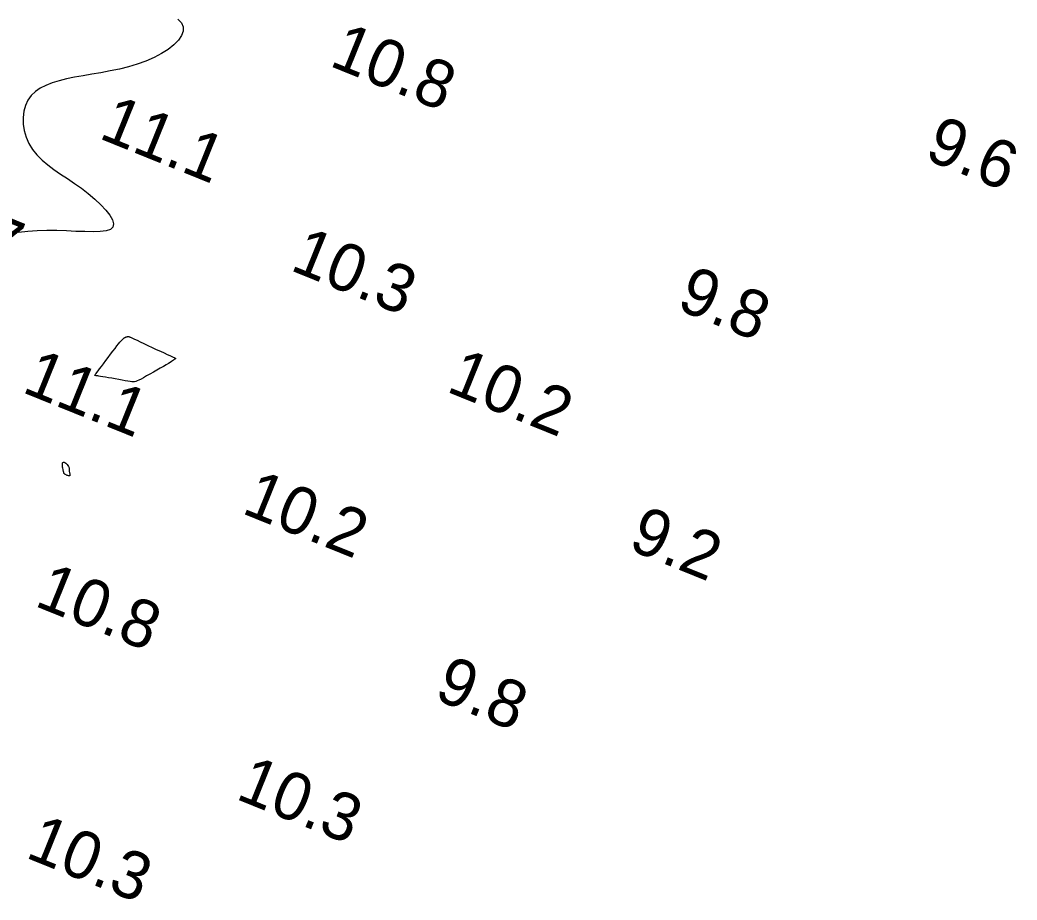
# Model space of a CAD drawing. Extents: x 3040093 to 3056816, y 408076 to 509144.
# Drawn here: x 3044313.7 to 3044418.5, y 440224.7 to 440317.3 of the extents above; entities that cross this region are included whole.
import ezdxf

# ---------------------------------------------------------------- set-up
doc = ezdxf.new("R2010")
doc.units = 0
doc.layers.add('V-CHAN-CONT-EL12-1112', color=7, linetype='Continuous')
doc.layers.add('V-TOPO-SOUN-0810', color=7, linetype='Continuous')

msp = doc.modelspace()

# ---------------------------------------------------------------- linework, layer by layer
at = {"layer": 'V-CHAN-CONT-EL12-1112'}
msp.add_lwpolyline([(3044330.28, 440317.38), (3044330.65, 440317), (3044330.84, 440316.59), (3044330.85, 440316.14), (3044330.68, 440315.66), (3044330.34, 440315.18), (3044329.87, 440314.69), (3044329.27, 440314.21), (3044328.57, 440313.76), (3044327.78, 440313.34), (3044326.93, 440312.96), (3044326.02, 440312.64), (3044325.09, 440312.37), (3044324.13, 440312.14), (3044323.16, 440311.94), (3044322.19, 440311.76), (3044321.23, 440311.6), (3044320.31, 440311.44), (3044319.42, 440311.28), (3044318.58, 440311.1), (3044317.79, 440310.91), (3044317.06, 440310.68), (3044316.4, 440310.42), (3044315.82, 440310.12), (3044315.3, 440309.77), (3044314.87, 440309.35), (3044314.52, 440308.87), (3044314.27, 440308.32), (3044314.1, 440307.7), (3044314.02, 440307.04), (3044314.03, 440306.36), (3044314.14, 440305.67), (3044314.33, 440304.98), (3044314.62, 440304.31), (3044314.99, 440303.68), (3044315.46, 440303.11), (3044316, 440302.57), (3044316.6, 440302.07), (3044317.26, 440301.58), (3044317.96, 440301.1), (3044318.68, 440300.62), (3044319.42, 440300.12), (3044320.15, 440299.6), (3044320.87, 440299.04), (3044321.56, 440298.46), (3044322.17, 440297.87), (3044322.71, 440297.3), (3044323.12, 440296.76), (3044323.41, 440296.27), (3044323.53, 440295.85), (3044323.46, 440295.51), (3044323.19, 440295.27), (3044322.73, 440295.12), (3044322.12, 440295.04), (3044321.37, 440295.02), (3044320.51, 440295.04), (3044319.57, 440295.07), (3044318.58, 440295.12), (3044317.56, 440295.15), (3044316.52, 440295.16), (3044315.5, 440295.14), (3044314.5, 440295.07), (3044313.52, 440294.96)], dxfattribs=at)
for points in [[(3044321.55, 440279.94), (3044321.56, 440279.96), (3044321.59, 440279.99), (3044321.63, 440280.04), (3044321.69, 440280.13), (3044321.78, 440280.24), (3044321.9, 440280.4), (3044322.05, 440280.6), (3044322.24, 440280.85), (3044322.46, 440281.15), (3044322.7, 440281.47), (3044322.95, 440281.8), (3044323.21, 440282.14), (3044323.45, 440282.46), (3044323.68, 440282.76), (3044323.88, 440283.02), (3044324.05, 440283.23), (3044324.18, 440283.4), (3044324.29, 440283.53), (3044324.38, 440283.62), (3044324.45, 440283.69), (3044324.5, 440283.74), (3044324.54, 440283.78), (3044324.58, 440283.81), (3044324.61, 440283.83), (3044324.65, 440283.86), (3044324.68, 440283.88), (3044324.71, 440283.9), (3044324.74, 440283.92), (3044324.77, 440283.93), (3044324.8, 440283.95), (3044324.83, 440283.96), (3044324.87, 440283.97), (3044324.91, 440283.98), (3044324.95, 440283.99), (3044324.99, 440284), (3044325.03, 440284), (3044325.07, 440284), (3044325.1, 440284), (3044325.12, 440284), (3044325.15, 440284), (3044325.18, 440283.99), (3044325.22, 440283.98), (3044325.28, 440283.95), (3044325.38, 440283.9), (3044325.53, 440283.83), (3044325.73, 440283.73), (3044325.99, 440283.61), (3044326.32, 440283.45), (3044326.71, 440283.27), (3044327.13, 440283.07), (3044327.57, 440282.87), (3044328.02, 440282.66), (3044328.45, 440282.46), (3044328.84, 440282.28), (3044329.17, 440282.13), (3044329.44, 440282), (3044329.65, 440281.91), (3044329.8, 440281.84), (3044329.9, 440281.79), (3044329.97, 440281.76), (3044330.01, 440281.74), (3044330.02, 440281.73), (3044330.03, 440281.73), (3044330.04, 440281.72), (3044330.04, 440281.72), (3044330.05, 440281.71), (3044330.05, 440281.71), (3044330.05, 440281.7), (3044330.05, 440281.7), (3044330.04, 440281.69), (3044330.04, 440281.68), (3044330.04, 440281.68), (3044330.03, 440281.67), (3044330.02, 440281.67), (3044330.02, 440281.66), (3044330, 440281.65), (3044329.99, 440281.64), (3044329.97, 440281.62), (3044329.94, 440281.61), (3044329.91, 440281.58), (3044329.87, 440281.55), (3044329.81, 440281.51), (3044329.73, 440281.46), (3044329.62, 440281.39), (3044329.48, 440281.29), (3044329.29, 440281.18), (3044329.05, 440281.04), (3044328.76, 440280.87), (3044328.43, 440280.68), (3044328.08, 440280.48), (3044327.71, 440280.27), (3044327.35, 440280.06), (3044327, 440279.86), (3044326.68, 440279.68), (3044326.41, 440279.53), (3044326.19, 440279.42), (3044326.01, 440279.33), (3044325.86, 440279.27), (3044325.72, 440279.24), (3044325.59, 440279.23), (3044325.44, 440279.24), (3044325.26, 440279.27), (3044325.03, 440279.31), (3044324.75, 440279.36), (3044324.43, 440279.41), (3044324.07, 440279.48), (3044323.7, 440279.54), (3044323.33, 440279.61), (3044322.98, 440279.67), (3044322.66, 440279.73), (3044322.38, 440279.78), (3044322.15, 440279.82), (3044321.98, 440279.85), (3044321.86, 440279.87), (3044321.77, 440279.88), (3044321.71, 440279.89), (3044321.68, 440279.89), (3044321.65, 440279.9), (3044321.64, 440279.9), (3044321.62, 440279.9), (3044321.61, 440279.9), (3044321.59, 440279.9), (3044321.58, 440279.9), (3044321.57, 440279.91), (3044321.56, 440279.91), (3044321.55, 440279.92), (3044321.55, 440279.93)], [(3044318.44, 440269.51), (3044318.4, 440269.53), (3044318.38, 440269.55), (3044318.35, 440269.57), (3044318.34, 440269.58), (3044318.33, 440269.6), (3044318.32, 440269.61), (3044318.31, 440269.62), (3044318.31, 440269.63), (3044318.3, 440269.65), (3044318.29, 440269.66), (3044318.29, 440269.69), (3044318.28, 440269.73), (3044318.26, 440269.78), (3044318.25, 440269.84), (3044318.23, 440269.93), (3044318.21, 440270.03), (3044318.19, 440270.15), (3044318.17, 440270.28), (3044318.15, 440270.41), (3044318.15, 440270.53), (3044318.15, 440270.64), (3044318.17, 440270.72), (3044318.2, 440270.77), (3044318.26, 440270.79), (3044318.32, 440270.78), (3044318.4, 440270.74), (3044318.49, 440270.68), (3044318.57, 440270.61), (3044318.65, 440270.53), (3044318.72, 440270.44), (3044318.78, 440270.35), (3044318.82, 440270.27), (3044318.85, 440270.2), (3044318.86, 440270.13), (3044318.87, 440270.06), (3044318.87, 440269.99), (3044318.87, 440269.93), (3044318.87, 440269.87), (3044318.87, 440269.8), (3044318.88, 440269.73), (3044318.89, 440269.67), (3044318.91, 440269.6), (3044318.92, 440269.54), (3044318.93, 440269.48), (3044318.94, 440269.43), (3044318.93, 440269.39), (3044318.91, 440269.37), (3044318.88, 440269.35), (3044318.83, 440269.35), (3044318.78, 440269.36), (3044318.72, 440269.38), (3044318.65, 440269.4), (3044318.59, 440269.43), (3044318.53, 440269.46), (3044318.48, 440269.48)]]:
    msp.add_lwpolyline(points, close=True, dxfattribs=at)

# ---------------------------------------------------------------- texts
at = {"layer": 'V-TOPO-SOUN-0810'}
for s, p in [('10.8 ', (3044346.08, 440312.53)), ('11.1 ', (3044321.84, 440304.91)), ('9.6', (3044408.64, 440302.74)), ('11.7 ', (3044300.61, 440295.96)), ('10.3 ', (3044341.95, 440291.04)), ('9.8', (3044382.57, 440286.95)), ('11.1 ', (3044313.76, 440278.21)), ('10.2 ', (3044358.38, 440278.27)), ('10.2 ', (3044336.86, 440265.48)), ('9.2', (3044377.49, 440261.69)), ('10.8 ', (3044315.08, 440255.73)), ('9.8', (3044357.08, 440245.94)), ('10.3 ', (3044336.24, 440235.43)), ('10.3 ', (3044314.13, 440229.26))]:
    msp.add_text(s, height=5, rotation=338, dxfattribs=at).set_placement(p)

doc.saveas('drawing.dxf')
